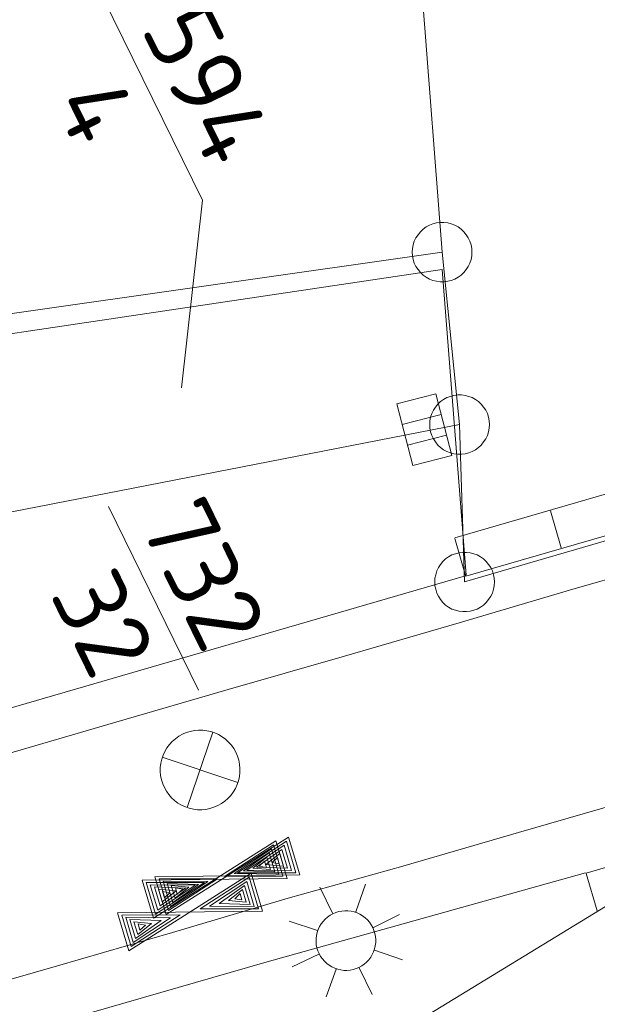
# Model space of a CAD drawing. Header units: metres. Extents: x 3425540 to 3446143, y 5432760 to 5444637.
# Tile 308 of 656: x 3440684 to 3440698, y 5438537 to 5438562. Entities that reach past the tile are written whole.
import ezdxf
from ezdxf.enums import TextEntityAlignment as Align

# ---------------------------------------------------------------- set-up
doc = ezdxf.new("R2010")
doc.units = ezdxf.units.M
for name, color, linetype, lineweight in [('B_Bestand', 9, 'Continuous', 18), ('B_Flurgrenzen', 9, 'Continuous', 18), ('B_Gleisachse', 9, 'Continuous', 25)]:
    doc.layers.add(name, color=color, linetype=linetype, lineweight=lineweight)
doc.styles.get("Standard").update_dxf_attribs({"font": 'isocpeur.ttf'})

msp = doc.modelspace()

# ---------------------------------------------------------------- linework, layer by layer
at = {"layer": 'B_Bestand'}
for p, q in [((3440693.136, 5438551.658), (3440694.111, 5438551.911)), ((3440693.27, 5438551.14), (3440694.245, 5438551.393)), ((3440694.451, 5438548.813), (3440699.554, 5438550.293)), ((3440696.856, 5438549.496), (3440697.127, 5438548.562)), ((3440694.73, 5438547.853), (3440699.833, 5438549.333)), ((3440694.455, 5438548.8), (3440694.726, 5438547.865)), ((3440687.736, 5438542.04), (3440688.382, 5438543.931)), ((3440687.112, 5438543.303), (3440689.006, 5438542.667)), ((3440704.441, 5438542.366), (3440697.75, 5438540.392)), ((3440698.029, 5438539.446), (3440697.754, 5438540.38)), ((3440691.97, 5438539.421), (3440692.209, 5438540.116)), ((3440691.384, 5438539.384), (3440691.062, 5438540.042)), ((3440692.41, 5438539.031), (3440693.068, 5438539.352)), ((3440691.004, 5438538.949), (3440690.299, 5438539.183)), ((3440691.041, 5438538.362), (3440690.372, 5438538.036)), ((3440692.442, 5438538.455), (3440693.137, 5438538.216)), ((3440691.476, 5438537.983), (3440691.226, 5438537.283)), ((3440692.052, 5438538.015), (3440692.378, 5438537.346))]:
    msp.add_line(p, q, dxfattribs=at)
for points in [[(3440694.737, 5438547.873), (3440694.137, 5438555.554), (3440672.902, 5438552.392), (3440676.322, 5438546.511), (3440678.314, 5438543.163)], [(3440693.403, 5438550.628), (3440693.002, 5438552.176), (3440693.977, 5438552.429), (3440694.378, 5438550.881), (3440693.403, 5438550.628)], [(3440681.596, 5438537.236), (3440684.479, 5438538.063), (3440687.369, 5438538.902), (3440690.272, 5438539.765), (3440693.148, 5438540.568), (3440696.052, 5438541.412), (3440698.925, 5438542.239), (3440701.802, 5438543.072), (3440704.707, 5438543.888), (3440706.62, 5438544.469), (3440707.615, 5438544.686), (3440708.608, 5438544.897), (3440709.585, 5438545.067), (3440710.577, 5438545.261), (3440711.062, 5438545.374), (3440712.972, 5438545.944), (3440715.842, 5438546.828), (3440718.716, 5438547.701), (3440721.58, 5438548.585), (3440724.465, 5438549.448), (3440727.337, 5438550.325), (3440730.201, 5438551.204), (3440733.077, 5438552.082)], [(3440707.53, 5438550.438), (3440706.326, 5438550.082), (3440703.174, 5438549.18), (3440700.303, 5438548.349), (3440697.473, 5438547.542), (3440694.562, 5438546.682), (3440691.626, 5438545.826), (3440688.768, 5438545.003), (3440685.949, 5438544.185), (3440683.013, 5438543.327), (3440680.188, 5438542.511), (3440678.711, 5438542.1), (3440675.82, 5438541.27), (3440671.419, 5438539.876)], [(3440694.726, 5438547.857), (3440685.857, 5438545.28), (3440678.386, 5438543.11), (3440675.506, 5438542.273)], [(3440688.957, 5438543.428), (3440688.906, 5438543.519), (3440688.845, 5438543.605), (3440688.776, 5438543.683), (3440688.699, 5438543.755), (3440688.615, 5438543.817), (3440688.525, 5438543.871), (3440688.43, 5438543.914), (3440688.331, 5438543.948), (3440688.229, 5438543.971), (3440688.125, 5438543.983), (3440688.02, 5438543.984), (3440687.916, 5438543.975), (3440687.813, 5438543.954), (3440687.713, 5438543.923), (3440687.617, 5438543.882), (3440687.526, 5438543.831), (3440687.441, 5438543.77), (3440687.362, 5438543.701), (3440687.291, 5438543.624), (3440687.228, 5438543.54), (3440687.175, 5438543.45), (3440687.131, 5438543.355), (3440687.097, 5438543.256), (3440687.074, 5438543.154), (3440687.062, 5438543.05), (3440687.061, 5438542.945), (3440687.07, 5438542.841), (3440687.091, 5438542.738), (3440687.122, 5438542.638), (3440687.163, 5438542.542), (3440687.214, 5438542.451), (3440687.275, 5438542.365), (3440687.344, 5438542.287), (3440687.421, 5438542.216), (3440687.505, 5438542.153), (3440687.595, 5438542.1), (3440687.69, 5438542.056), (3440687.789, 5438542.022), (3440687.891, 5438541.999), (3440687.995, 5438541.987), (3440688.1, 5438541.986), (3440688.204, 5438541.995), (3440688.307, 5438542.016), (3440688.407, 5438542.047), (3440688.503, 5438542.088), (3440688.594, 5438542.139), (3440688.68, 5438542.2), (3440688.759, 5438542.269), (3440688.829, 5438542.346), (3440688.892, 5438542.43), (3440688.946, 5438542.52), (3440688.989, 5438542.615), (3440689.023, 5438542.714), (3440689.046, 5438542.816), (3440689.058, 5438542.92), (3440689.06, 5438543.025), (3440689.05, 5438543.129), (3440689.03, 5438543.232), (3440688.998, 5438543.332), (3440688.957, 5438543.428)], [(3440686.888, 5438539.262), (3440689.96, 5438541.208), (3440690.242, 5438540.258), (3440686.606, 5438540.213), (3440686.888, 5438539.262)], [(3440687.209, 5438539.351), (3440690.281, 5438541.297), (3440690.563, 5438540.347), (3440686.927, 5438540.302), (3440687.209, 5438539.351)], [(3440690.14, 5438540.313), (3440688.675, 5438540.31), (3440689.904, 5438541.106), (3440690.14, 5438540.313)], [(3440690.461, 5438540.402), (3440688.996, 5438540.399), (3440690.225, 5438541.195), (3440690.461, 5438540.402)], [(3440690.17, 5438541.092), (3440689.234, 5438540.469), (3440690.358, 5438540.458), (3440690.17, 5438541.092)], [(3440689.849, 5438541.003), (3440688.913, 5438540.38), (3440690.037, 5438540.369), (3440689.849, 5438541.003)], [(3440689.934, 5438540.425), (3440689.151, 5438540.451), (3440689.793, 5438540.9), (3440689.934, 5438540.425)], [(3440690.255, 5438540.514), (3440689.472, 5438540.54), (3440690.114, 5438540.989), (3440690.255, 5438540.514)], [(3440690.058, 5438540.886), (3440689.709, 5438540.61), (3440690.152, 5438540.57), (3440690.058, 5438540.886)], [(3440689.737, 5438540.797), (3440689.388, 5438540.521), (3440689.831, 5438540.481), (3440689.737, 5438540.797)], [(3440689.681, 5438540.695), (3440689.546, 5438540.568), (3440689.728, 5438540.536), (3440689.681, 5438540.695)], [(3440690.002, 5438540.784), (3440689.867, 5438540.657), (3440690.049, 5438540.625), (3440690.002, 5438540.784)], [(3440679.177, 5438535.117), (3440689.685, 5438538.151), (3440697.734, 5438540.398)], [(3440686.272, 5438538.445), (3440689.344, 5438540.391), (3440689.626, 5438539.441), (3440685.99, 5438539.396), (3440686.272, 5438538.445)], [(3440686.944, 5438539.364), (3440688.173, 5438540.161), (3440686.709, 5438540.157), (3440686.944, 5438539.364)], [(3440686.811, 5438540.101), (3440687.936, 5438540.09), (3440687, 5438539.467), (3440686.811, 5438540.101)], [(3440687.265, 5438539.453), (3440688.494, 5438540.25), (3440687.03, 5438540.246), (3440687.265, 5438539.453)], [(3440687.132, 5438540.19), (3440688.257, 5438540.179), (3440687.321, 5438539.556), (3440687.132, 5438540.19)], [(3440687.377, 5438539.659), (3440688.019, 5438540.108), (3440687.235, 5438540.135), (3440687.377, 5438539.659)], [(3440687.338, 5438540.079), (3440687.781, 5438540.038), (3440687.432, 5438539.762), (3440687.338, 5438540.079)], [(3440689.524, 5438539.496), (3440688.059, 5438539.493), (3440689.288, 5438540.289), (3440689.524, 5438539.496)], [(3440689.233, 5438540.186), (3440688.297, 5438539.563), (3440689.421, 5438539.552), (3440689.233, 5438540.186)], [(3440689.318, 5438539.608), (3440688.535, 5438539.634), (3440689.177, 5438540.083), (3440689.318, 5438539.608)], [(3440687.056, 5438539.57), (3440687.698, 5438540.019), (3440686.914, 5438540.046), (3440687.056, 5438539.57)], [(3440687.017, 5438539.99), (3440687.46, 5438539.949), (3440687.111, 5438539.673), (3440687.017, 5438539.99)], [(3440687.12, 5438539.934), (3440687.302, 5438539.902), (3440687.167, 5438539.775), (3440687.12, 5438539.934)], [(3440687.441, 5438540.023), (3440687.623, 5438539.991), (3440687.488, 5438539.864), (3440687.441, 5438540.023)], [(3440689.121, 5438539.98), (3440688.772, 5438539.704), (3440689.215, 5438539.664), (3440689.121, 5438539.98)], [(3440689.065, 5438539.878), (3440688.93, 5438539.751), (3440689.112, 5438539.719), (3440689.065, 5438539.878)], [(3440686.328, 5438538.547), (3440687.557, 5438539.344), (3440686.093, 5438539.34), (3440686.328, 5438538.547)], [(3440692.394, 5438539.029), (3440692.356, 5438539.097), (3440692.311, 5438539.162), (3440692.26, 5438539.221), (3440692.202, 5438539.274), (3440692.139, 5438539.321), (3440692.072, 5438539.362), (3440692.001, 5438539.395), (3440691.927, 5438539.421), (3440691.85, 5438539.438), (3440691.772, 5438539.448), (3440691.694, 5438539.449), (3440691.616, 5438539.442), (3440691.539, 5438539.427), (3440691.464, 5438539.404), (3440691.391, 5438539.374), (3440691.323, 5438539.336), (3440691.258, 5438539.29), (3440691.199, 5438539.239), (3440691.146, 5438539.182), (3440691.098, 5438539.119), (3440691.058, 5438539.052), (3440691.025, 5438538.98), (3440690.999, 5438538.906), (3440690.982, 5438538.83), (3440690.972, 5438538.752), (3440690.971, 5438538.673), (3440690.978, 5438538.595), (3440690.993, 5438538.518), (3440691.016, 5438538.443), (3440691.046, 5438538.371), (3440691.084, 5438538.302), (3440691.129, 5438538.238), (3440691.181, 5438538.178), (3440691.238, 5438538.125), (3440691.301, 5438538.078), (3440691.368, 5438538.037), (3440691.439, 5438538.004), (3440691.514, 5438537.979), (3440691.59, 5438537.961), (3440691.668, 5438537.951), (3440691.747, 5438537.95), (3440691.825, 5438537.957), (3440691.902, 5438537.972), (3440691.977, 5438537.995), (3440692.049, 5438538.026), (3440692.118, 5438538.064), (3440692.182, 5438538.109), (3440692.241, 5438538.16), (3440692.295, 5438538.218), (3440692.342, 5438538.28), (3440692.383, 5438538.348), (3440692.416, 5438538.419), (3440692.441, 5438538.493), (3440692.459, 5438538.569), (3440692.468, 5438538.647), (3440692.47, 5438538.726), (3440692.463, 5438538.804), (3440692.448, 5438538.881), (3440692.425, 5438538.956), (3440692.394, 5438539.029)], [(3440686.195, 5438539.284), (3440687.32, 5438539.273), (3440686.384, 5438538.65), (3440686.195, 5438539.284)], [(3440686.44, 5438538.753), (3440687.082, 5438539.202), (3440686.298, 5438539.229), (3440686.44, 5438538.753)], [(3440686.401, 5438539.173), (3440686.844, 5438539.132), (3440686.495, 5438538.856), (3440686.401, 5438539.173)], [(3440686.504, 5438539.117), (3440686.686, 5438539.085), (3440686.551, 5438538.958), (3440686.504, 5438539.117)]]:
    msp.add_lwpolyline(points, dxfattribs=at)
at = {"layer": 'B_Flurgrenzen'}
for p, q in [((3440694.135, 5438555.989), (3440690.125, 5438607.752)), ((3440685.304, 5438563.037), (3440688.117, 5438557.295)), ((3440688.117, 5438557.295), (3440687.592, 5438552.582)), ((3440676.077, 5438553.414), (3440694.135, 5438555.989)), ((3440694.574, 5438551.658), (3440694.135, 5438555.989)), ((3440709.291, 5438551.965), (3440694.7, 5438547.705)), ((3440694.574, 5438551.658), (3440678.775, 5438548.582)), ((3440694.7, 5438547.705), (3440694.574, 5438551.658)), ((3440685.757, 5438549.597), (3440688.016, 5438544.985)), ((3440685.674, 5438531.884), (3440702.169, 5438541.96))]:
    msp.add_line(p, q, dxfattribs=at)
for points in [[(3440694.885, 5438555.989), (3440694.879, 5438556.083), (3440694.861, 5438556.172), (3440694.832, 5438556.267), (3440694.791, 5438556.349), (3440694.737, 5438556.426), (3440694.678, 5438556.503), (3440694.613, 5438556.568), (3440694.537, 5438556.621), (3440694.454, 5438556.668), (3440694.365, 5438556.698), (3440694.277, 5438556.721), (3440694.182, 5438556.733), (3440694.088, 5438556.733), (3440693.993, 5438556.721), (3440693.905, 5438556.698), (3440693.816, 5438556.668), (3440693.733, 5438556.621), (3440693.657, 5438556.568), (3440693.592, 5438556.503), (3440693.533, 5438556.426), (3440693.479, 5438556.349), (3440693.438, 5438556.267), (3440693.409, 5438556.172), (3440693.391, 5438556.083), (3440693.385, 5438555.989), (3440693.391, 5438555.895), (3440693.409, 5438555.806), (3440693.438, 5438555.711), (3440693.479, 5438555.629), (3440693.533, 5438555.552), (3440693.592, 5438555.475), (3440693.657, 5438555.41), (3440693.733, 5438555.357), (3440693.816, 5438555.31), (3440693.905, 5438555.28), (3440693.993, 5438555.257), (3440694.088, 5438555.245), (3440694.182, 5438555.245), (3440694.277, 5438555.257), (3440694.365, 5438555.28), (3440694.454, 5438555.31), (3440694.537, 5438555.357), (3440694.613, 5438555.41), (3440694.678, 5438555.475), (3440694.737, 5438555.552), (3440694.791, 5438555.629), (3440694.832, 5438555.711), (3440694.861, 5438555.806), (3440694.879, 5438555.895), (3440694.885, 5438555.989)], [(3440695.324, 5438551.658), (3440695.318, 5438551.752), (3440695.3, 5438551.841), (3440695.271, 5438551.936), (3440695.23, 5438552.018), (3440695.176, 5438552.095), (3440695.117, 5438552.172), (3440695.052, 5438552.237), (3440694.976, 5438552.29), (3440694.893, 5438552.337), (3440694.804, 5438552.367), (3440694.716, 5438552.39), (3440694.621, 5438552.402), (3440694.527, 5438552.402), (3440694.432, 5438552.39), (3440694.344, 5438552.367), (3440694.255, 5438552.337), (3440694.172, 5438552.29), (3440694.096, 5438552.237), (3440694.031, 5438552.172), (3440693.972, 5438552.095), (3440693.918, 5438552.018), (3440693.877, 5438551.936), (3440693.848, 5438551.841), (3440693.83, 5438551.752), (3440693.824, 5438551.658), (3440693.83, 5438551.564), (3440693.848, 5438551.475), (3440693.877, 5438551.38), (3440693.918, 5438551.298), (3440693.972, 5438551.221), (3440694.031, 5438551.144), (3440694.096, 5438551.079), (3440694.172, 5438551.026), (3440694.255, 5438550.979), (3440694.344, 5438550.949), (3440694.432, 5438550.926), (3440694.527, 5438550.914), (3440694.621, 5438550.914), (3440694.716, 5438550.926), (3440694.804, 5438550.949), (3440694.893, 5438550.979), (3440694.976, 5438551.026), (3440695.052, 5438551.079), (3440695.117, 5438551.144), (3440695.176, 5438551.221), (3440695.23, 5438551.298), (3440695.271, 5438551.38), (3440695.3, 5438551.475), (3440695.318, 5438551.564), (3440695.324, 5438551.658)], [(3440695.45, 5438547.705), (3440695.444, 5438547.799), (3440695.426, 5438547.888), (3440695.397, 5438547.983), (3440695.356, 5438548.065), (3440695.302, 5438548.142), (3440695.243, 5438548.219), (3440695.178, 5438548.284), (3440695.102, 5438548.337), (3440695.019, 5438548.384), (3440694.93, 5438548.414), (3440694.842, 5438548.437), (3440694.747, 5438548.449), (3440694.653, 5438548.449), (3440694.558, 5438548.437), (3440694.47, 5438548.414), (3440694.381, 5438548.384), (3440694.298, 5438548.337), (3440694.222, 5438548.284), (3440694.157, 5438548.219), (3440694.098, 5438548.142), (3440694.044, 5438548.065), (3440694.003, 5438547.983), (3440693.974, 5438547.888), (3440693.956, 5438547.799), (3440693.95, 5438547.705), (3440693.956, 5438547.611), (3440693.974, 5438547.522), (3440694.003, 5438547.427), (3440694.044, 5438547.345), (3440694.098, 5438547.268), (3440694.157, 5438547.191), (3440694.222, 5438547.126), (3440694.298, 5438547.073), (3440694.381, 5438547.026), (3440694.47, 5438546.996), (3440694.558, 5438546.973), (3440694.653, 5438546.961), (3440694.747, 5438546.961), (3440694.842, 5438546.973), (3440694.93, 5438546.996), (3440695.019, 5438547.026), (3440695.102, 5438547.073), (3440695.178, 5438547.126), (3440695.243, 5438547.191), (3440695.302, 5438547.268), (3440695.356, 5438547.345), (3440695.397, 5438547.427), (3440695.426, 5438547.522), (3440695.444, 5438547.611), (3440695.45, 5438547.705)]]:
    msp.add_lwpolyline(points, dxfattribs=at)
at = {"layer": 'B_Gleisachse'}
msp.add_arc((3441179.11, 5438841.029), 588.01, 210.367653, 243.341249, dxfattribs=at)

# ---------------------------------------------------------------- texts
at = {"layer": 'B_Flurgrenzen'}
for s, p in [('7594', (3440687.16, 5438560.386)), ('732', (3440687.335, 5438547.51))]:
    msp.add_text(s, height=1.8, rotation=296.1, dxfattribs=at).set_placement(p, align=Align.CENTER)
for s, p in [('4', (3440686.262, 5438559.946)), ('32', (3440686.438, 5438547.071))]:
    msp.add_text(s, height=1.8, rotation=296.1, dxfattribs=at).set_placement(p, align=Align.TOP_CENTER)

doc.saveas('drawing.dxf')
